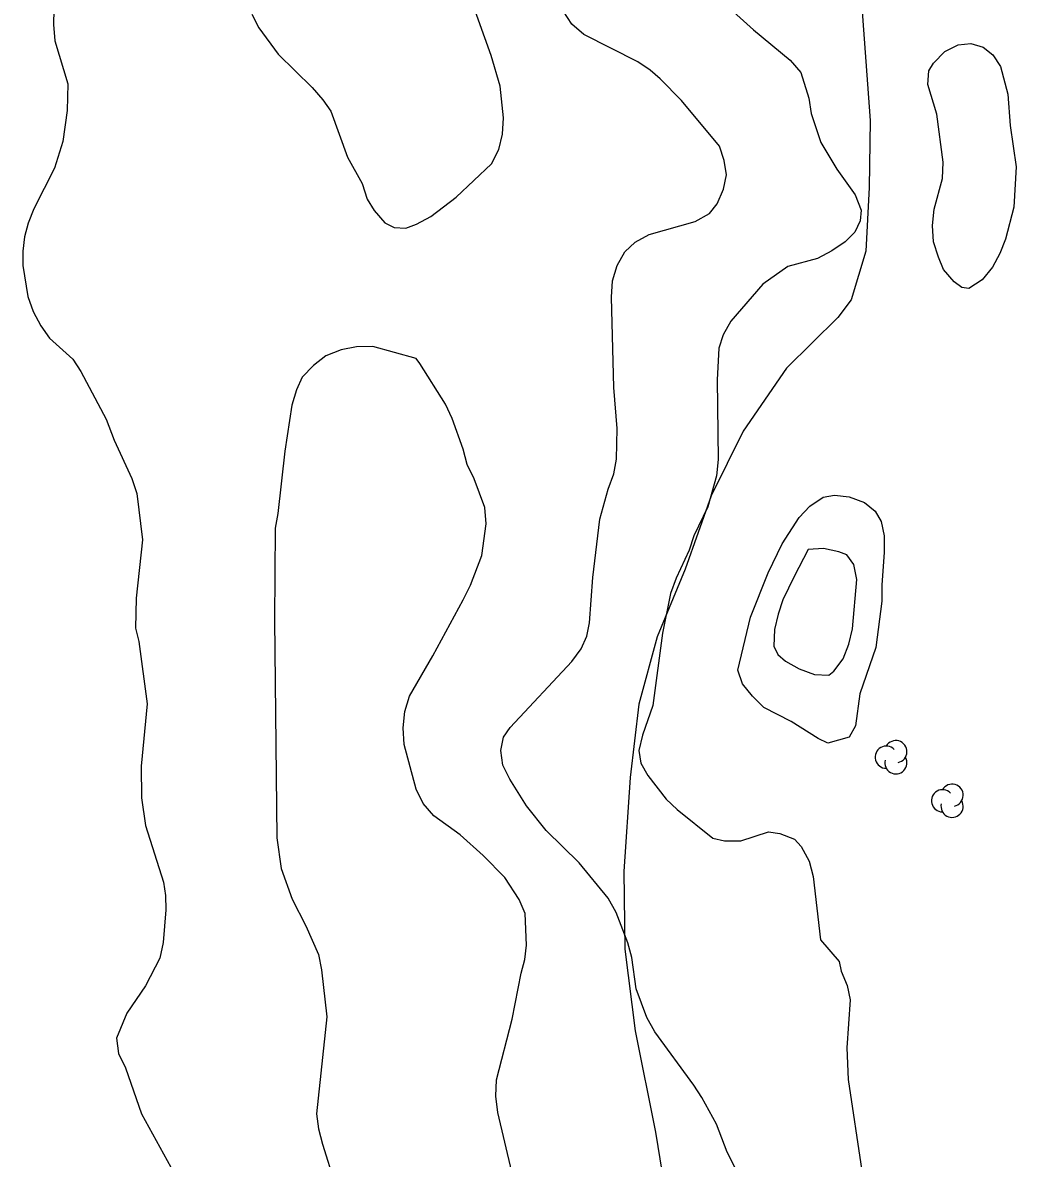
# Model space of a CAD drawing. Extents: x 282461 to 284471, y 5554090 to 5557646.
# Drawn here: x 283148.8 to 283208.9, y 5556696.5 to 5556765.2 of the extents above; entities that cross this region are included whole.
import ezdxf

# ---------------------------------------------------------------- set-up
doc = ezdxf.new("R2010")
doc.units = 0
for name, color, linetype in [('Niveau 1', 7, 'Continuous'), ('Niveau 2', 7, 'Continuous'), ('Niveau 22', 7, 'Continuous'), ('Niveau 4', 7, 'Continuous'), ('Niveau 44', 7, 'Continuous')]:
    doc.layers.add(name, color=color, linetype=linetype)

msp = doc.modelspace()

# ---------------------------------------------------------------- linework, layer by layer
at = {"layer": 'Niveau 1'}
for points in [[(283162.63, 5556765.75), (283163.04, 5556764.94), (283164.22, 5556763.33), (283166.28, 5556761.32), (283166.92, 5556760.58), (283167.4, 5556759.88), (283168.42, 5556757.11), (283169.31, 5556755.5), (283169.61, 5556754.57), (283170.02, 5556753.88), (283170.67, 5556753.13), (283171.25, 5556752.85), (283171.95, 5556752.8), (283172.59, 5556753.04), (283173.45, 5556753.51), (283175, 5556754.69), (283177.13, 5556756.69), (283177.58, 5556757.57), (283177.8, 5556758.5), (283177.85, 5556759.48), (283177.65, 5556761.4), (283177.11, 5556763.25), (283175.85, 5556766.77)], [(283175.41, 5556730.32), (283175.86, 5556731.2), (283176.54, 5556733), (283176.8, 5556734.92), (283176.73, 5556735.91), (283176.08, 5556737.64), (283175.66, 5556738.51), (283175.42, 5556739.43), (283174.76, 5556741.28), (283174.34, 5556742.15), (283172.8, 5556744.62), (283172.57, 5556744.91), (283169.94, 5556745.64), (283168.96, 5556745.63), (283168.03, 5556745.44), (283167.11, 5556745.08), (283166.36, 5556744.49), (283165.67, 5556743.79), (283165.33, 5556743.03), (283165.05, 5556742.1), (283164.62, 5556739.31), (283164.2, 5556735.53), (283164.04, 5556734.66), (283163.99, 5556729.08), (283164.14, 5556715.91), (283164.4, 5556714.06), (283165.06, 5556712.21), (283165.89, 5556710.59), (283166.66, 5556708.86), (283166.85, 5556707.93), (283167.17, 5556705.09), (283166.54, 5556699.22), (283166.67, 5556698.3), (283166.91, 5556697.37), (283167.64, 5556695)], [(283178.37, 5556695.7), (283177.51, 5556699.29), (283177.39, 5556700.28), (283177.43, 5556701.27), (283178.38, 5556704.93), (283178.92, 5556707.73), (283179.15, 5556708.54), (283179.25, 5556709.41), (283179.17, 5556711.33), (283178.81, 5556712.19), (283177.93, 5556713.52), (283176.63, 5556714.84), (283175.23, 5556716.1), (283173.65, 5556717.24), (283173, 5556717.99), (283172.58, 5556718.85), (283171.85, 5556721.57), (283171.78, 5556722.56), (283171.89, 5556723.55), (283172.17, 5556724.48), (283173.59, 5556726.93), (283175.41, 5556730.32)]]:
    msp.add_lwpolyline(points, dxfattribs=at)
at = {"layer": 'Niveau 2'}
for points in [[(283150.71, 5556768.8), (283150.63, 5556765.14), (283150.7, 5556764.15), (283151.49, 5556761.55), (283151.45, 5556759.92), (283151.18, 5556758.06), (283150.68, 5556756.43), (283149.43, 5556753.97), (283149.09, 5556753.1), (283148.87, 5556752.28), (283148.76, 5556751.41), (283148.77, 5556750.54), (283149.08, 5556748.68), (283149.39, 5556747.76), (283149.86, 5556746.89), (283150.39, 5556746.14), (283151.8, 5556744.88), (283152.27, 5556744.13), (283153.82, 5556741.25), (283154.3, 5556739.97), (283155.37, 5556737.66), (283155.67, 5556736.74), (283156, 5556733.95), (283155.63, 5556730.41), (283155.59, 5556728.6), (283155.78, 5556727.79), (283156.29, 5556724.02), (283155.93, 5556720.24), (283155.95, 5556718.33), (283156.2, 5556716.65), (283157.29, 5556713.23), (283157.41, 5556712.42), (283157.42, 5556711.55), (283157.27, 5556709.57), (283157.05, 5556708.64), (283156.2, 5556706.95), (283155.06, 5556705.31), (283154.43, 5556703.79), (283154.56, 5556702.86), (283154.98, 5556702), (283155.94, 5556699.22), (283157.72, 5556695.99)], [(283193.07, 5556693.61), (283191.4, 5556696.9), (283190.74, 5556698.58), (283189.85, 5556700.19), (283189.38, 5556700.94), (283187.02, 5556704.17), (283186.54, 5556705.03), (283185.88, 5556706.77), (283185.63, 5556708.68), (283185.39, 5556709.55), (283184.67, 5556711.4), (283184.19, 5556712.27), (283182.43, 5556714.39), (283180.43, 5556716.35), (283179.25, 5556717.84), (283178.24, 5556719.46), (283177.82, 5556720.32), (283177.7, 5556721.19), (283177.86, 5556722.01), (283178.26, 5556722.59), (283181.99, 5556726.59), (283182.56, 5556727.35), (283182.9, 5556728.11), (283183.07, 5556728.92), (283183.27, 5556731.66), (283183.69, 5556735.2), (283184.19, 5556737.01), (283184.53, 5556737.94), (283184.69, 5556738.82), (283184.73, 5556740.68), (283184.53, 5556743.17), (283184.4, 5556748.63), (283184.45, 5556749.62), (283184.73, 5556750.55), (283185.19, 5556751.37), (283185.82, 5556751.96), (283186.68, 5556752.43), (283189.46, 5556753.22), (283190.33, 5556753.69), (283190.79, 5556754.28), (283191.18, 5556755.16), (283191.35, 5556756.03), (283191.22, 5556756.9), (283190.92, 5556757.77), (283188.62, 5556760.53), (283187.33, 5556761.85), (283186.74, 5556762.37), (283185.98, 5556762.88), (283182.71, 5556764.53), (283182, 5556765.16), (283181.47, 5556765.96)], [(283191.57, 5556766.08), (283192.98, 5556764.81)], [(283192.98, 5556764.81), (283195.21, 5556762.98), (283195.86, 5556762.23), (283196.34, 5556760.67), (283196.47, 5556759.74), (283197.07, 5556758), (283198.02, 5556756.38), (283199.14, 5556754.83), (283199.5, 5556753.9), (283199.45, 5556753.26), (283199.11, 5556752.56), (283198.53, 5556751.97), (283197.73, 5556751.44), (283196.86, 5556750.97), (283195.06, 5556750.48), (283193.56, 5556749.42), (283191.61, 5556747.18), (283191.16, 5556746.36), (283190.88, 5556745.55), (283190.78, 5556743.63), (283190.84, 5556738.8), (283190.74, 5556737.81), (283190.23, 5556735.95), (283189.38, 5556734.19), (283189.1, 5556733.32), (283188.31, 5556731.62), (283187.97, 5556730.69), (283187.48, 5556728.3), (283186.89, 5556723.93), (283186.27, 5556722.13), (283186.05, 5556721.19), (283186.17, 5556720.44), (283186.59, 5556719.69), (283187.71, 5556718.25), (283188.36, 5556717.62), (283190.53, 5556715.9), (283191.23, 5556715.73), (283192.22, 5556715.74), (283193.9, 5556716.28), (283194.59, 5556716.18), (283195.47, 5556715.84), (283195.88, 5556715.38), (283196.36, 5556714.51), (283196.6, 5556713.58), (283197.05, 5556709.75), (283198.17, 5556708.43), (283198.3, 5556707.85), (283198.66, 5556706.98), (283198.84, 5556706.11), (283198.64, 5556703.2), (283198.72, 5556701.29), (283199.54, 5556695.77)], [(283208.74, 5556754.07), (283208.24, 5556752.14), (283207.9, 5556751.27), (283207.45, 5556750.45), (283206.82, 5556749.69), (283206.01, 5556749.15), (283205.6, 5556749.21), (283205.13, 5556749.55), (283204.48, 5556750.3), (283204.18, 5556751.05), (283203.88, 5556751.98), (283203.81, 5556752.96), (283203.92, 5556753.95), (283204.42, 5556755.82), (283204.47, 5556756.81), (283204.08, 5556759.71), (283203.54, 5556761.51), (283203.59, 5556762.32), (283203.87, 5556762.79), (283204.56, 5556763.49), (283205.37, 5556763.91), (283206.13, 5556763.98), (283206.88, 5556763.75), (283207.47, 5556763.3), (283207.94, 5556762.6), (283208.37, 5556760.92), (283208.51, 5556759.01), (283208.89, 5556756.51), (283208.74, 5556754.07)], [(283197.49, 5556721.64), (283196.9, 5556721.92), (283195.26, 5556722.95), (283193.62, 5556723.8), (283192.92, 5556724.49), (283192.33, 5556725.24), (283192.03, 5556726.05), (283192.8, 5556729.26), (283193.88, 5556731.95), (283194.73, 5556733.7), (283195.76, 5556735.29), (283196.39, 5556735.99), (283197.2, 5556736.53), (283197.89, 5556736.65), (283198.77, 5556736.54), (283199.7, 5556736.21), (283200.35, 5556735.69), (283200.71, 5556735.05), (283200.89, 5556734.18), (283200.9, 5556733.19), (283200.75, 5556731.21), (283200.76, 5556730.23), (283200.39, 5556727.43), (283199.43, 5556724.62), (283199.16, 5556722.7), (283198.77, 5556722), (283197.49, 5556721.64)]]:
    msp.add_lwpolyline(points, dxfattribs=at)
at = {"layer": 'Niveau 22'}
msp.add_lwpolyline([(283199.49, 5556767.02), (283200.05, 5556759.33), (283199.98, 5556755.26), (283199.79, 5556751.42), (283198.89, 5556748.46), (283198.09, 5556747.4), (283194.99, 5556744.34), (283192.36, 5556740.52), (283190.43, 5556736.6), (283188.86, 5556732.17), (283187.16, 5556728.08), (283186.05, 5556724), (283185.52, 5556719.57), (283185.13, 5556713.87), (283185.19, 5556709.17), (283185.83, 5556704.24), (283187.06, 5556698.1), (283189.45, 5556683.33)], dxfattribs=at)
at = {"layer": 'Niveau 4'}
msp.add_lwpolyline([(283195.45, 5556731.72), (283194.76, 5556730.32), (283194.48, 5556729.44), (283194.26, 5556728.51), (283194.21, 5556727.52), (283194.45, 5556727), (283194.92, 5556726.6), (283195.74, 5556726.14), (283196.68, 5556725.8), (283197.55, 5556725.75), (283197.84, 5556725.99), (283198.41, 5556726.75), (283198.75, 5556727.63), (283198.98, 5556728.56), (283199.23, 5556731.54), (283199.05, 5556732.46), (283198.63, 5556733.04), (283198.16, 5556733.21), (283197.23, 5556733.43), (283196.3, 5556733.36), (283195.45, 5556731.72)], dxfattribs=at)
at = {"layer": 'Niveau 44'}
for centre, start, end in [((283201.022, 5556720.791), 44.11537, 269.80396), ((283201.6, 5556721.127), 282.26917, 149.72625), ((283201.6, 5556720.455), 166.93686, 29.62122), ((283205.004, 5556718.491), 282.26917, 149.72625), ((283204.427, 5556718.155), 44.11537, 269.80396), ((283205.004, 5556717.819), 166.93686, 29.62122)]:
    msp.add_arc(centre, 0.672, start, end, dxfattribs=at)

doc.saveas('drawing.dxf')
